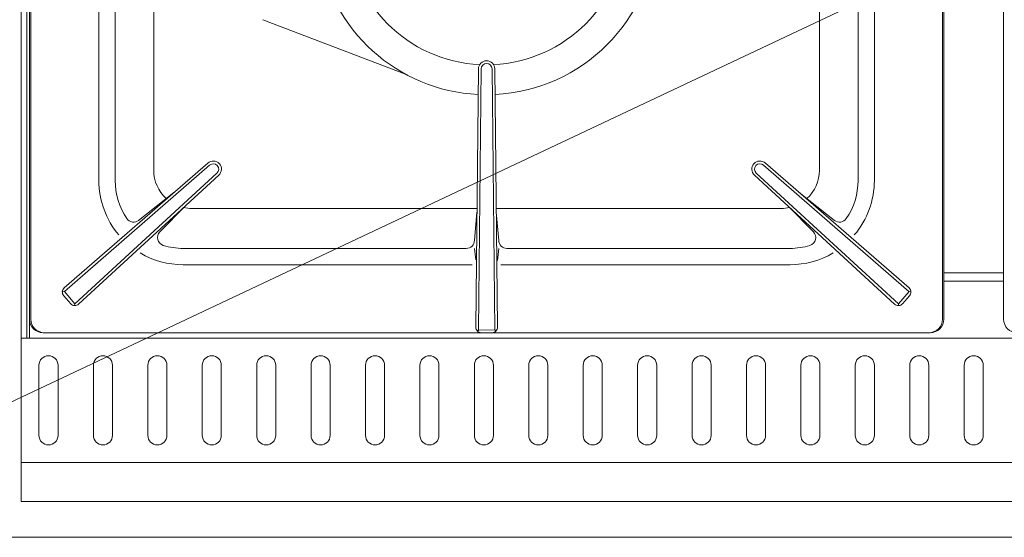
# Model space of a CAD drawing. Header units: inches. Extents: x 382808 to 408593, y -18409 to -9482.
# Tile 302 of 438: x 405128 to 405165, y -17270 to -17251. Entities that reach past the tile are written whole.
import ezdxf

# ---------------------------------------------------------------- set-up
doc = ezdxf.new("R2010")
doc.units = ezdxf.units.IN
doc.header["$LTSCALE"] = 2
doc.header["$MEASUREMENT"] = 0
doc.layers.add('!!!LOZAMET_Nr_pióra__9', color=220, linetype='CONTINUOUS', lineweight=0)

msp = doc.modelspace()

# ---------------------------------------------------------------- linework, layer by layer
at = {"layer": '!!!LOZAMET_Nr_pióra__9', "color": 7, "linetype": 'Continuous', "lineweight": 0}
for p, q in [((405128.444, -17262.846), (405128.444, -17198.846)), ((405128.644, -17262.746), (405128.644, -17199.9)), ((405128.444, -17233.096), (405128.444, -17262.846)), ((405128.744, -17233.046), (405128.744, -17262.045)), ((405128.744, -17233.046), (405128.744, -17262.045)), ((405162.294, -17233.046), (405162.294, -17262.046)), ((405162.344, -17262.045), (405162.344, -17233.046)), ((405164.544, -17262.045), (405164.544, -17233.046)), ((405190.886, -17235.445), (405117.531, -17270.068)), ((405128.794, -17262.046), (405128.794, -17247.146)), ((405131.294, -17256.946), (405131.294, -17248.074)), ((405133.312, -17256.577), (405133.312, -17247.906)), ((405157.776, -17247.906), (405157.776, -17256.577)), ((405159.794, -17256.946), (405159.794, -17248.074)), ((405131.894, -17256.946), (405131.894, -17248.293)), ((405159.194, -17248.293), (405159.194, -17256.946)), ((405137.318, -17251.037), (405142.562, -17253.039)), ((405145.244, -17252.845), (405145.146, -17262.343)), ((405145.344, -17252.846), (405145.245, -17262.446)), ((405145.744, -17252.846), (405145.843, -17262.446)), ((405145.844, -17252.845), (405145.942, -17262.343)), ((405135.3, -17256.308), (405130.019, -17260.901)), ((405135.366, -17256.383), (405130.027, -17261.024)), ((405155.722, -17256.383), (405161.061, -17261.024)), ((405155.788, -17256.308), (405161.069, -17260.901)), ((405135.632, -17256.681), (405130.413, -17261.484)), ((405135.7, -17256.755), (405130.549, -17261.493)), ((405155.388, -17256.755), (405160.539, -17261.493)), ((405155.456, -17256.681), (405160.675, -17261.484)), ((405132.757, -17258.418), (405134.052, -17257.393)), ((405158.328, -17258.416), (405157.036, -17257.393)), ((405134.476, -17257.881), (405133.536, -17258.839)), ((405145.191, -17257.977), (405134.712, -17257.977)), ((405156.376, -17257.977), (405145.897, -17257.977)), ((405156.612, -17257.881), (405157.552, -17258.839)), ((405145.097, -17259.149), (405145.188, -17258.108)), ((405145.899, -17258.108), (405145.991, -17259.149)), ((405144.797, -17259.446), (405134.394, -17259.446)), ((405145.094, -17259.446), (405145.147, -17259.863)), ((405145.994, -17259.446), (405145.938, -17259.89)), ((405156.694, -17259.446), (405146.291, -17259.446)), ((405145.019, -17260.046), (405134.394, -17260.046)), ((405146.068, -17260.046), (405156.694, -17260.046)), ((405162.344, -17260.346), (405164.544, -17260.346)), ((405128.744, -17260.746), (405128.744, -17262.746)), ((405162.344, -17260.646), (405164.544, -17260.646)), ((405163.444, -17260.646), (405162.344, -17260.646)), ((405164.544, -17260.646), (405163.444, -17260.646)), ((405129.951, -17261.04), (405130.027, -17261.024)), ((405130.001, -17261.186), (405130.264, -17261.479)), ((405130.413, -17261.484), (405130.027, -17261.024)), ((405160.675, -17261.484), (405161.068, -17261.031)), ((405161.086, -17261.186), (405160.824, -17261.479)), ((405161.137, -17261.04), (405161.061, -17261.024)), ((405130.404, -17261.546), (405130.413, -17261.484)), ((405160.684, -17261.546), (405160.675, -17261.484)), ((405129.244, -17262.545), (405161.844, -17262.545)), ((405129.244, -17262.545), (405161.844, -17262.545)), ((405161.794, -17262.546), (405129.294, -17262.546)), ((405145.204, -17262.485), (405145.245, -17262.446)), ((405145.245, -17262.446), (405145.843, -17262.44)), ((405145.843, -17262.44), (405145.888, -17262.482)), ((405198.444, -17262.746), (405128.444, -17262.746)), ((405128.444, -17262.746), (405128.444, -17268.746)), ((405128.444, -17268.566), (405128.444, -17263.026)), ((405163.444, -17262.746), (405128.544, -17262.746)), ((405128.544, -17262.746), (405128.742, -17262.746)), ((405198.344, -17262.746), (405163.444, -17262.746)), ((405129.094, -17263.742), (405129.094, -17266.319)), ((405129.794, -17266.319), (405129.794, -17263.742)), ((405131.094, -17263.742), (405131.094, -17266.319)), ((405131.794, -17266.319), (405131.794, -17263.742)), ((405133.094, -17263.742), (405133.094, -17266.319)), ((405133.794, -17266.319), (405133.794, -17263.742)), ((405135.094, -17263.742), (405135.094, -17266.319)), ((405135.794, -17266.319), (405135.794, -17263.742)), ((405137.094, -17263.742), (405137.094, -17266.319)), ((405137.794, -17266.319), (405137.794, -17263.742)), ((405139.094, -17263.742), (405139.094, -17266.319)), ((405139.794, -17266.319), (405139.794, -17263.742)), ((405141.094, -17263.742), (405141.094, -17266.319)), ((405141.794, -17266.319), (405141.794, -17263.742)), ((405143.094, -17263.742), (405143.094, -17266.319)), ((405143.794, -17266.319), (405143.794, -17263.742)), ((405145.094, -17263.742), (405145.094, -17266.319)), ((405145.794, -17266.319), (405145.794, -17263.742)), ((405147.094, -17263.742), (405147.094, -17266.319)), ((405147.794, -17266.319), (405147.794, -17263.742)), ((405149.094, -17263.742), (405149.094, -17266.319)), ((405149.794, -17266.319), (405149.794, -17263.742)), ((405151.094, -17263.742), (405151.094, -17266.319)), ((405151.794, -17266.319), (405151.794, -17263.742)), ((405153.094, -17263.742), (405153.094, -17266.319)), ((405153.794, -17266.319), (405153.794, -17263.742)), ((405155.094, -17263.742), (405155.094, -17266.319)), ((405155.794, -17266.319), (405155.794, -17263.742)), ((405157.094, -17263.742), (405157.094, -17266.319)), ((405157.794, -17266.319), (405157.794, -17263.742)), ((405159.094, -17263.742), (405159.094, -17266.319)), ((405159.794, -17266.319), (405159.794, -17263.742)), ((405161.094, -17263.742), (405161.094, -17266.319)), ((405161.794, -17266.319), (405161.794, -17263.742)), ((405163.094, -17263.742), (405163.094, -17266.319)), ((405163.794, -17266.319), (405163.794, -17263.742)), ((405198.444, -17267.316), (405128.444, -17267.316)), ((405128.444, -17268.746), (405128.624, -17268.746)), ((405128.624, -17268.746), (405163.444, -17268.746)), ((405198.444, -17268.746), (405163.444, -17268.746)), ((405117.531, -17270.068), (405287.031, -17270.068))]:
    msp.add_line(p, q, dxfattribs=at)
for centre, radius, start, end in [((405145.544, -17247.546), 5.15, 182.8496, 267.1504), ((405145.544, -17247.546), 5.15, 272.8496, 357.1504), ((405145.544, -17247.546), 6.25, 272.8405, 357.1732), ((405145.544, -17247.546), 6.25, 188.6759, 267.1595), ((405145.544, -17252.846), 0.3, 0, 180), ((405145.544, -17252.846), 0.2, 0, 180), ((405135.499, -17256.532), 0.3, 311.8158, 131.8158), ((405135.499, -17256.532), 0.2, 311.8158, 131.8158), ((405155.589, -17256.532), 0.3, 48.1842, 228.1842), ((405155.589, -17256.532), 0.2, 48.1842, 228.1842), ((405134.712, -17256.577), 1.4, 180, 227.8172), ((405156.376, -17256.577), 1.4, 312.1828, 0), ((405134.394, -17256.946), 3.1, 180, 220.3392), ((405134.387, -17256.953), 2.493, 179.836, 214.1075), ((405156.694, -17256.946), 2.5, 325.8482, 0), ((405156.694, -17256.946), 3.1, 319.6608, 0), ((405134.712, -17256.577), 1.4, 257.4267, 270), ((405156.376, -17256.577), 1.4, 270, 282.3438), ((405132.573, -17258.181), 0.3, 214.1518, 308.3575), ((405158.515, -17258.181), 0.3, 231.6425, 325.8482), ((405133.75, -17259.049), 0.3, 135.5463, 252.9705), ((405157.338, -17259.049), 0.3, 287.0295, 44.4537), ((405134.394, -17256.946), 2.5, 252.9705, 270), ((405144.797, -17259.146), 0.3, 270, 359.4154), ((405146.291, -17259.146), 0.3, 180.5846, 270), ((405156.694, -17256.946), 2.5, 270, 287.0295), ((405134.394, -17256.946), 3.1, 239.3642, 270), ((405156.694, -17256.946), 3.1, 270, 300.6358), ((405130.151, -17261.052), 0.2, 130.9975, 221.8158), ((405160.937, -17261.052), 0.2, 318.1842, 49.0025), ((405130.413, -17261.346), 0.2, 221.8158, 312.6342), ((405160.675, -17261.346), 0.2, 227.3658, 318.1842), ((405129.244, -17262.045), 0.5, 180, 270), ((405129.244, -17262.045), 0.5, 180, 270), ((405129.294, -17262.046), 0.5, 180, 270), ((405161.794, -17262.046), 0.5, 270, 0), ((405161.844, -17262.045), 0.5, 270, 0), ((405161.844, -17262.045), 0.5, 270, 0), ((405165.044, -17262.045), 0.5, 180, 270), ((405145.346, -17262.345), 0.2, 179.4154, 270), ((405145.742, -17262.345), 0.2, 270, 0.5846), ((405129.444, -17263.742), 0.35, 0, 180), ((405131.444, -17263.742), 0.35, 0, 180), ((405133.444, -17263.742), 0.35, 0, 180), ((405135.444, -17263.742), 0.35, 0, 180), ((405137.444, -17263.742), 0.35, 0, 180), ((405139.444, -17263.742), 0.35, 0, 180), ((405141.444, -17263.742), 0.35, 0, 180), ((405143.444, -17263.742), 0.35, 0, 180), ((405145.444, -17263.742), 0.35, 0, 180), ((405147.444, -17263.742), 0.35, 0, 180), ((405149.444, -17263.742), 0.35, 0, 180), ((405151.444, -17263.742), 0.35, 0, 180), ((405153.444, -17263.742), 0.35, 0, 180), ((405155.444, -17263.742), 0.35, 0, 180), ((405157.444, -17263.742), 0.35, 0, 180), ((405159.444, -17263.742), 0.35, 0, 180), ((405161.444, -17263.742), 0.35, 0, 180), ((405163.444, -17263.742), 0.35, 0, 180), ((405129.444, -17266.319), 0.35, 180, 0), ((405131.444, -17266.319), 0.35, 180, 0), ((405133.444, -17266.319), 0.35, 180, 0), ((405135.444, -17266.319), 0.35, 180, 0), ((405137.444, -17266.319), 0.35, 180, 0), ((405139.444, -17266.319), 0.35, 180, 0), ((405141.444, -17266.319), 0.35, 180, 0), ((405143.444, -17266.319), 0.35, 180, 0), ((405145.444, -17266.319), 0.35, 180, 0), ((405147.444, -17266.319), 0.35, 180, 0), ((405149.444, -17266.319), 0.35, 180, 0), ((405151.444, -17266.319), 0.35, 180, 0), ((405153.444, -17266.319), 0.35, 180, 0), ((405155.444, -17266.319), 0.35, 180, 0), ((405157.444, -17266.319), 0.35, 180, 0), ((405159.444, -17266.319), 0.35, 180, 0), ((405161.444, -17266.319), 0.35, 180, 0), ((405163.444, -17266.319), 0.35, 180, 0)]:
    msp.add_arc(centre, radius, start, end, dxfattribs=at)

doc.saveas('drawing.dxf')
